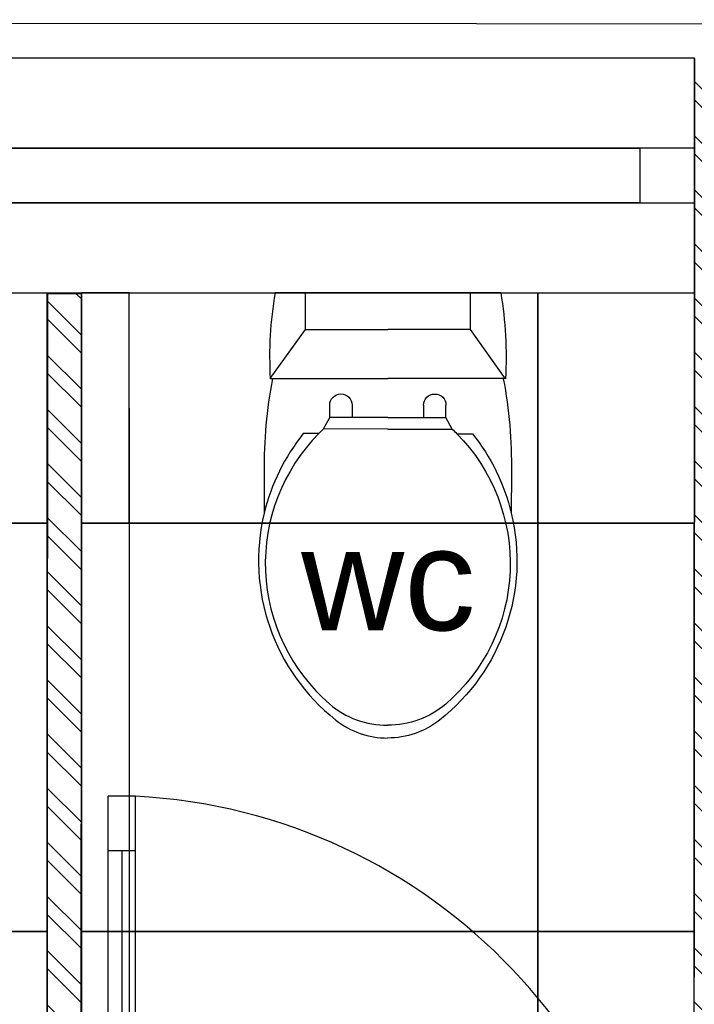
# Model space of a CAD drawing. Header units: millimetres. Extents: x -115474967 to 444143, y -74377 to 241828222.
# Tile 365 of 590: x -100863 to -99872, y 269102 to 270549. Entities that reach past the tile are written whole.
import ezdxf

# ---------------------------------------------------------------- set-up
doc = ezdxf.new("R2010")
doc.units = ezdxf.units.MM
doc.header["$MEASUREMENT"] = 0
for name, color, linetype in [('00-2 Doors', 1, 'Continuous'), ('00-2 Sanitary', 8, 'Continuous'), ('00-2 Walls', 4, 'Continuous'), ('00-2 Windows', 1, 'Continuous'), ('00-6 H-Brickwork', 9, 'Continuous'), ('TEXT-50', 2, 'Continuous')]:
    doc.layers.add(name, color=color, linetype=linetype)
doc.layers.add('0_cons_01', color=40, linetype='Continuous', lineweight=0, plot=False)
doc.styles.add('TEXT-50', font='arial.ttf', dxfattribs={"height": 100})

# ---------------------------------------------------------------- blocks, each defined once
blk = doc.blocks.new('gf')
for p, q in [((192800, 61204), (192800, 61535.5)), ((193000.1, 61464.2), (192983.3, 61455.1)), ((192983.3, 61455.1), (192965, 61455.1)), ((192983.3, 61422.3), (192983.3, 61455.1)), ((192965, 61422.3), (192983.3, 61422.3)), ((192983.3, 61369.8), (192983.3, 61422.3)), ((192983.3, 61369.8), (192983.3, 61317.2)), ((192965, 61317.2), (192983.3, 61317.2)), ((192983.3, 61317.2), (192983.3, 61284.4)), ((192983.3, 61284.4), (192965, 61284.4)), ((193000.1, 61275.3), (192983.3, 61284.4))]:
    blk.add_line(p, q)
for points in [[(192926.2, 61539.3, -0.052121), (193063.4, 61551.2), (193123.6, 61551.2, -0.14456)], [(193006.9, 61493.9, -0.11024), (193123.6, 61551.2, -0.16845)], [(193006.9, 61471.2, -0.434217), (193404.1, 61455.1, -0.182634), (193435.2, 61369.8, -2.693815)], [(193123.6, 61551.2, -0.292914), (193427.7, 61445.9, -0.16845), (193454.2, 61369.8, -2.883082)], [(192800, 61535.5, -0.056711), (192926, 61542.5), (192926, 61539.3)], [(193006.9, 61471.2), (193006.9, 61493.9, -0.416606)], [(193000.1, 61464.2, -0.008985), (193006.9, 61471.2, -0.182634)], [(193000.1, 61369.8), (193000.1, 61464.2, -0.444938)], [(193000.1, 61369.8), (193000.1, 61275.3, 0.008985)], [(193006.9, 61268.3, 0.434217), (193404.1, 61284.4, 0.182634), (193435.2, 61369.8, 2.693815)], [(193123.6, 61188.3, 0.292914), (193427.7, 61293.6, 0.16845), (193454.2, 61369.8, 2.883082)], [(193000.1, 61275.3, 0.008985), (193006.9, 61268.3, 0.182634)], [(193006.9, 61268.3), (193006.9, 61245.6, 0.416606)], [(193006.9, 61245.6, 0.11024), (193123.6, 61188.3, 0.16845)], [(192800, 61204, 0.056711), (192926, 61197), (192926, 61200.2)], [(192926.2, 61200.2, 0.052121), (193063.4, 61188.3), (193123.6, 61188.3, 0.14456)]]:
    blk.add_lwpolyline(points, format="xyb")
for points in [[(192926, 61542.5), (192854, 61491), (192800, 61491)], [(192926, 61539.3), (192926, 61369.8)], [(192854, 61491), (192854, 61369.8)], [(192854, 61248.5), (192854, 61369.8)], [(192926, 61200.2), (192926, 61369.8)], [(192926, 61197), (192854, 61248.5), (192800, 61248.5)]]:
    blk.add_lwpolyline(points)
for centre in [(192965, 61438.7), (192965, 61300.8)]:
    blk.add_arc(centre, 16.4, 90, 270)

msp = doc.modelspace()

# ---------------------------------------------------------------- hatches: boundary and pattern name
at = {"layer": '00-6 H-Brickwork'}
h = msp.add_hatch(dxfattribs=at)
h.set_pattern_fill('ANSI32', color=256, scale=150, angle=450, style=0)
h.set_pattern_definition([(135, (14085.39, 0), (-39.774756, -39.774756), []), (135, (14085.39, 26.517), (-39.774756, -39.774756), [])])
h.paths.add_polyline_path([(-109260.08217, 270268.53784), (-109150.19608, 270268.53422), (-109150.19608, 270383.4416), (-109058.42578, 270383.47371), (-109058.42578, 270268.53422), (-108948.63072, 270268.51248), (-108948.42578, 270498.29396), (-109258.32202, 270498.29396)])
h.paths.add_polyline_path([(-108948.63072, 270153.32183), (-109260.19608, 270153.32183), (-109260.19608, 270268.53422), (-108948.63072, 270268.50592)], flags=17)
h.paths.add_polyline_path([(-107303.97852, 267542.95615), (-110870.91859, 267542.95615), (-110870.92005, 267184.13279), (-111099.69926, 267184.16443), (-111099.73128, 267294.33039), (-110984.13263, 267294.33039), (-110984.89939, 267655.29973), (-109375.20646, 267658.71902), (-109380.86351, 270321.85747), (-109265.86379, 270322.11662), (-109260.19608, 269354.14194), (-108362.03114, 269354.14194), (-108362.03114, 269304.14194), (-109260.19608, 269304.13421), (-109260.19608, 268504.13368), (-108362.03114, 268504.13368), (-108362.03114, 268454.13368), (-109260.19608, 268454.13274), (-109260.19608, 267652.95615), (-107303.89194, 267652.95612)])
h.paths.add_polyline_path([(-109610.86301, 270321.38377), (-109380.86522, 270321.85738), (-109380.62985, 270211.85786), (-109495.02964, 270211.61485), (-109490.45042, 267773.47446), (-111099.66512, 267771.37479), (-111099.74655, 267184.16451), (-111213.89911, 267184.18035), (-111214.81325, 267884.81187), (-109605.69449, 267888.22997), (-109605.6157, 267851.13878)])
h.paths.add_polyline_path([(-107353.18352, 268552.94153), (-107301.93173, 268552.94153), (-107301.93173, 270143.17954), (-107353.18352, 270143.17954)])
h.paths.add_polyline_path([(-106403.79542, 268552.44538), (-106352.21745, 268552.44538), (-106352.21745, 270147.39224), (-106403.79542, 270147.39224)])
h.paths.add_polyline_path([(-105453.77199, 268551.92727), (-105402.20687, 268551.92727), (-105402.20687, 270149.00282), (-105453.77199, 270149.00282)])
h.paths.add_polyline_path([(-101721.713, 270378.88833), (-104503.42654, 270378.88833), (-104503.42654, 270495.68108), (-101721.713, 270495.68108)])
h.paths.add_polyline_path([(-104502.67338, 265155.25751), (-103861.43127, 265154.83502), (-103861.43127, 265264.83504), (-104392.67338, 265265.18506), (-104392.67338, 267465.18554), (-101441.74628, 267465.18556), (-101441.74628, 265265.18506), (-102761.35902, 265264.11025), (-102761.43151, 265154.11027), (-101331.74628, 265155.18506), (-101331.67713, 267575.18556), (-104392.67338, 267575.18556), (-104392.67338, 270150.61523), (-101831.8551, 270150.61523), (-101832.77079, 268473.49915), (-101722.74451, 268473.49915), (-101721.713, 270378.88429), (-101831.713, 270378.88833), (-101831.713, 270264.78479), (-104393.49383, 270265.61016), (-104393.42654, 270378.88833), (-104503.47702, 270379.97591)])
h.paths.add_polyline_path([(-100822.74451, 268472.94781), (-100772.01697, 268472.94781), (-100772.01697, 270145.76617), (-100822.74451, 270145.76617)])
h.paths.add_polyline_path([(-99872.97549, 268137.32336), (-99456.30081, 268137.09656), (-99456.25182, 268227.09655), (-99762.9244, 268227.26347), (-99761.83551, 270143.99884), (-99436.85793, 270143.99884), (-99436.74422, 270261.68049), (-99871.72212, 270262.10074)])
h.paths.add_polyline_path([(-99871.7221, 270262.13645), (-99761.61102, 270261.99435), (-99761.61102, 270376.99438), (-99546.52198, 270377.10066), (-99546.52198, 270261.68049), (-99436.74421, 270261.68296), (-99436.52198, 270491.68034), (-99871.61102, 270491.68034)])
h.paths.add_polyline_path([(-98762.43622, 269126.3182), (-98711.7444, 269126.3182), (-98711.7444, 270143.99884), (-98762.43622, 270143.99884)])
h.paths.add_polyline_path([(-97712.32578, 269126.40399), (-97661.62803, 269126.40399), (-97661.62803, 270143.99884), (-97712.32578, 270143.99884)], flags=17)
h.paths.add_polyline_path([(-97071.53883, 270259.39761), (-96961.52288, 270259.39511), (-96961.41186, 270374.28876), (-96551.35101, 270374.28876), (-96551.35101, 270259.12945), (-96441.43927, 270259.05413), (-96441.34536, 270488.78626), (-97071.52288, 270488.78625)])
h.paths.add_polyline_path([(-96442.59513, 266505.83408), (-96662.59513, 266545.28649), (-96662.59513, 268135.57592), (-98256.30098, 268136.44339), (-98256.252, 268226.44338), (-96661.50193, 268225.57591), (-96661.50193, 270143.99884), (-97071.572, 270143.99884), (-97071.53883, 270259.39511), (-96441.43927, 270259.05214)])
h.paths.add_polyline_path([(-102665.60228, 263929.62036), (-102665.6022, 264149.62036), (-99866.75339, 264149.62036), (-99866.75339, 264827.42455), (-99756.75339, 264827.42455), (-99756.75339, 264149.62036), (-97688.94996, 264149.62036), (-97691.0228, 266182.58981), (-99873.09098, 266182.58981), (-99873.77765, 267068.0994), (-99763.77765, 267068.44231), (-99763.77765, 266403.02968), (-96705.99403, 266403.02968), (-96745.52532, 266182.58981), (-97477.09582, 266182.58981), (-97468.06649, 263929.62036), (-99073.81807, 263929.62036), (-99073.81807, 263840.89071), (-99293.54254, 263840.89071), (-99293.81914, 263929.62036)])
h.paths.add_polyline_path([(-110980.11471, 264159.62015), (-110980.10231, 264274.31633), (-111095.10219, 264274.16628), (-111095.22, 264384.33281), (-110870.91859, 264384.13517), (-110870.91859, 264274.61277), (-105532.3587, 264274.62036), (-105532.3587, 266949.61603), (-105422.3587, 266949.61603), (-105422.3587, 264149.62036), (-103974.10601, 264149.62036), (-103974.10601, 263929.62036), (-105532.3587, 263929.62036), (-109252.28503, 263929.62036), (-109252.28503, 263873.55477), (-109482.16432, 263873.06649), (-109482.1654, 263983.06646), (-109367.46422, 263983.06583), (-109367.46422, 264044.61972), (-105532.3587, 264044.62036), (-105532.3587, 264159.62036)])
h.paths.add_polyline_path([(-111209.65275, 263929.62036), (-111210.24584, 264384.18273), (-111095.24593, 264384.33278), (-111095.24593, 264044.62036), (-109482.52981, 264044.62036), (-109482.1654, 263873.06646), (-109597.16516, 263872.82219), (-109597.16516, 263929.62036)])

# ---------------------------------------------------------------- linework, layer by layer
for points in [[(-101301.63865, 270147.10079), (-100822.74451, 270147.10079), (-100822.74451, 269808.78793), (-101301.63865, 269808.78793)], [(-100772.01697, 269808.78801), (-100701.79406, 269808.78801), (-100701.79406, 270147.10079), (-100772.01697, 270147.10079)], [(-100701.79408, 270147.14824), (-100101.79408, 270147.14824), (-100101.63865, 269808.78793), (-100701.63865, 269808.78793)], [(-99871.9896, 269808.65247), (-100101.79406, 269808.65247), (-100101.79406, 270147.10076), (-99871.9896, 270147.10076)], [(-101301.63865, 269808.78801), (-100822.74451, 269808.78801), (-100822.74451, 269208.78801), (-101301.63865, 269208.78801)], [(-100772.01697, 269208.78808), (-100701.63865, 269208.78808), (-100701.63865, 269808.78801), (-100772.01697, 269808.78801)], [(-100701.63865, 269808.78801), (-100101.63865, 269808.78801), (-100101.63865, 269208.78801), (-100701.63865, 269208.78801)], [(-99872.69738, 269208.78808), (-100101.63865, 269208.78808), (-100101.63865, 269808.78793), (-99872.69738, 269808.78793)], [(-101301.63865, 269208.78808), (-100822.55493, 269208.84066), (-100822.55493, 268608.84066), (-101301.63865, 268608.78808)], [(-100772.01697, 268608.78815), (-100701.63865, 268608.78815), (-100701.63865, 269208.78808), (-100772.01697, 269208.78808)], [(-100701.63865, 269208.78808), (-100101.63865, 269208.78808), (-100101.63865, 268608.78808), (-100701.63865, 268608.78808)], [(-99872.69738, 268608.79593), (-100101.63865, 268608.79593), (-100101.63865, 269208.78808), (-99872.69738, 269208.78808)]]:
    msp.add_lwpolyline(points, close=True)
at = {"layer": '00-2 Doors'}
for p, q in [((-100732.7852, 268587.40885), (-100732.7852, 269407.40885)), ((-100692.7852, 269407.40885), (-100732.7852, 269407.40885)), ((-100692.7852, 268587.40885), (-100692.7852, 269407.40885)), ((-100692.7852, 269327.40885), (-100732.7852, 269327.40885)), ((-100712.7852, 269327.40885), (-100712.7852, 268667.40885))]:
    msp.add_line(p, q, dxfattribs=at)
msp.add_arc((-100734.55509, 268586.70091), 821.77019, 0.04935919, 87.08644842, dxfattribs=at)
at = {"layer": '00-2 Walls'}
msp.add_line((-99871.5867, 270491.68034), (-99872.97549, 268137.32336), dxfattribs=at)
for points in [[(-99436.48772, 270541.78906), (-109258.2195, 270548.50583)], [(-100822.01697, 270145.78792), (-100822.6945, 268587.9483)], [(-100772.01697, 270145.76617), (-100822.01697, 270145.78792)], [(-100772.6945, 268587.92103), (-100772.01697, 270145.76617)], [(-99871.83549, 270144.78589), (-99872.97549, 268137.32336), (-99456.30081, 268137.09656)]]:
    msp.add_lwpolyline(points, dxfattribs=at)
msp.add_lwpolyline([(-100822.74451, 268472.94781), (-100772.01697, 268472.94781), (-100772.01697, 270145.76617), (-100822.74451, 270145.76617)], close=True, dxfattribs=at)
at = {"layer": '00-2 Windows'}
for points in [[(-101721.93298, 270147.10079), (-99871.83325, 270147.10079), (-99871.78541, 270492.10079), (-101721.88514, 270492.10079)], [(-101641.90351, 270359.58969), (-99951.80378, 270359.61188), (-99951.80378, 270359.61188), (-101641.90351, 270359.58969)], [(-99951.81488, 270279.61188), (-99871.81488, 270279.60079), (-99871.80378, 270359.60079), (-99951.80378, 270359.61188)], [(-99951.81488, 270279.61188), (-101641.91461, 270279.5897), (-101641.91461, 270279.5897), (-99951.81488, 270279.61188)]]:
    msp.add_lwpolyline(points, close=True, dxfattribs=at)
at = {"layer": '0_cons_01'}
msp.add_lwpolyline([(-101721.93298, 270147.10079), (-100822.74451, 270147.10079), (-100822.74451, 268472.94781), (-100772.01697, 268472.94781), (-100772.01697, 270147.10079), (-99871.78996, 270147.10075), (-99872.97549, 268137.32336), (-99456.30081, 268137.09656), (-99456.25084, 268227.09655), (-99762.9244, 268227.26344), (-99761.85484, 269126.31967), (-96661.50193, 269126.40399), (-96661.50193, 268225.57591), (-98256.252, 268226.44338), (-98256.30099, 268136.44339), (-97061.86985, 268135.79325), (-97061.86985, 266803.02968), (-99763.77765, 266803.02968), (-99763.77765, 267068.44231), (-99873.77784, 267068.35701), (-99873.09098, 266182.58981)], dxfattribs=at)

# ---------------------------------------------------------------- block references
at = {"layer": '00-2 Sanitary', "xscale": -1, "rotation": 89.96596167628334}
msp.add_blockref('gf', (-38837.64245, 462910.65219), dxfattribs=at)

# ---------------------------------------------------------------- texts
at = {"layer": 'TEXT-50', "linetype": 'Continuous', "lineweight": 0, "insert": (-100135.95275, 269649.26176), "char_height": 150, "width": 313.3830209, "attachment_point": 9, "line_spacing_factor": 0.938532, "style": 'TEXT-50'}
msp.add_mtext('\\pxql;wc', dxfattribs=at)

doc.saveas('drawing.dxf')
